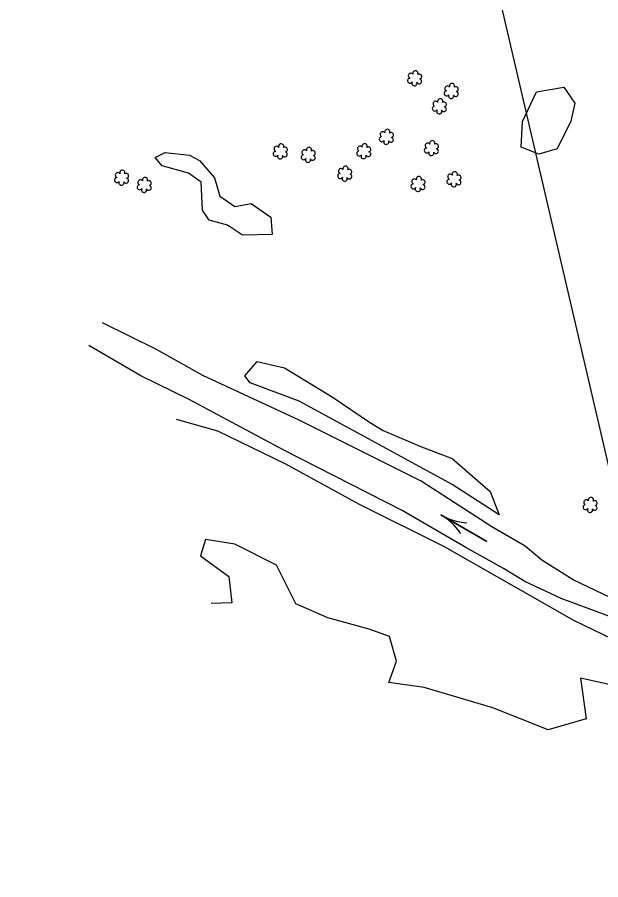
# Model space of a CAD drawing. Extents: x 3040896 to 3051146, y 687568 to 732976.
# Drawn here: x 3046168.8 to 3046389.4, y 710221.8 to 710548 of the extents above; entities that cross this region are included whole.
import ezdxf

# ---------------------------------------------------------------- set-up
doc = ezdxf.new("R2010")
doc.units = 0
for name, color, linetype in [('Exist Hydro River Flow Arrow CELL', 7, 'Continuous'), ('Exist Hydro Stream or Body of Water', 7, 'Continuous'), ('Exist Right of Way Easement Line', 7, 'Continuous'), ('Exist Vegetation Hedge Row', 7, 'Continuous'), ('Exist Vegetation Shrub CELL', 7, 'Continuous')]:
    doc.layers.add(name, color=color, linetype=linetype)

msp = doc.modelspace()

# ---------------------------------------------------------------- linework, layer by layer
at = {"layer": 'Exist Hydro River Flow Arrow CELL'}
msp.add_line((3046337.65, 710354.78), (3046337.65, 710354.78), dxfattribs=at)
msp.add_lwpolyline([(3046336.5, 710352.8), (3046335.27, 710354.43), (3046333.88, 710355.97), (3046332.36, 710357.41), (3046330.74, 710358.71), (3046329.01, 710359.81), (3046346.3, 710349.75), (3046329.01, 710359.81), (3046330.82, 710358.84), (3046332.75, 710358.08), (3046334.75, 710357.47), (3046336.78, 710357.02), (3046338.8, 710356.75)], dxfattribs=at)
at = {"layer": 'Exist Hydro Stream or Body of Water'}
for points in [[(3046422.3, 710314.79), (3046395.85, 710327.14), (3046378.95, 710335.28), (3046367.2, 710342.68), (3046360.82, 710347.97), (3046348.25, 710355.26), (3046321.5, 710372.51), (3046275.41, 710395.67), (3046239.01, 710412.47), (3046221.48, 710422.38), (3046201.06, 710432.39)], [(3046413.12, 710305.61), (3046392.45, 710321.45), (3046374.5, 710328.16), (3046360.78, 710334.58), (3046352.69, 710339.52), (3046338.42, 710347.44), (3046314.34, 710361.43), (3046269.58, 710384.3), (3046233.79, 710403.46), (3046215.55, 710412.43), (3046195.95, 710423.9)]]:
    msp.add_lwpolyline(points, dxfattribs=at)
at = {"layer": 'Exist Right of Way Easement Line'}
msp.add_lwpolyline([(3047262.41, 706692.92), (3047189.83, 707000.03), (3047116.48, 707306.32), (3047043.15, 707611.22), (3046968.48, 707916.99), (3046895.68, 708223.59), (3046824.66, 708531.06), (3046752.04, 708836.86), (3046676.62, 709152.56), (3046605.45, 709460.43), (3046535.6, 709762.97), (3046465.4, 710065.14), (3046395.22, 710366.28), (3046324.82, 710668.82), (3046254.87, 710969.48), (3046185.08, 711272.85), (3046114.21, 711573.61), (3046042.96, 711876.5), (3045974.01, 712177.18), (3045904.41, 712479.85)], dxfattribs=at)
at = {"layer": 'Exist Vegetation Hedge Row'}
for points in [[(3046378.16, 710508.66), (3046372.92, 710498.27), (3046365.97, 710496.17), (3046359.34, 710498.92), (3046359.78, 710508.59), (3046365.18, 710519.82), (3046375.5, 710521.53), (3046379.59, 710515.55), (3046378.16, 710508.66)], [(3046237.7, 710493.84), (3046243.4, 710487.21), (3046245.4, 710480.31), (3046251.03, 710476.47), (3046257.25, 710477.57), (3046264.7, 710472.44), (3046265.15, 710465.84), (3046254, 710465.6), (3046248.34, 710469.35), (3046241.4, 710471.3), (3046238.88, 710475), (3046238.32, 710485.61), (3046233.53, 710488.99), (3046223.66, 710491.84), (3046220.99, 710494.91), (3046224.73, 710496.84), (3046233.97, 710495.85), (3046237.7, 710493.84)], [(3046259.55, 710417.79), (3046269.89, 710415.41), (3046288.26, 710404.19), (3046302.01, 710394.86), (3046307.21, 710391.69), (3046320.97, 710385.84), (3046333.25, 710381.14), (3046347.58, 710368.66), (3046351.06, 710359.82), (3046333.26, 710371.25), (3046304.36, 710387.03), (3046275.45, 710402.86), (3046256.83, 710409.75), (3046254.88, 710412.34), (3046259.55, 710417.79)], [(3046228.92, 710396.02), (3046244.52, 710391.64), (3046270.28, 710379.11), (3046298.06, 710363.82), (3046330.21, 710347.82), (3046379.12, 710319.93), (3046404.65, 710307.61)], [(3046408.01, 710292.28), (3046381.74, 710298.03), (3046383.89, 710282.6), (3046369.6, 710278.52), (3046348.63, 710286.78), (3046322.65, 710294.5), (3046309.33, 710296.39), (3046312.23, 710304.45), (3046309.61, 710313.82), (3046301.87, 710316.63), (3046286.2, 710320.83), (3046274.19, 710326.18), (3046266.87, 710340.81), (3046251.08, 710348.76), (3046239.97, 710350.46), (3046238.13, 710344.36), (3046248.87, 710336.44), (3046250, 710326.49), (3046242.2, 710326.31)]]:
    msp.add_lwpolyline(points, dxfattribs=at)
at = {"layer": 'Exist Vegetation Shrub CELL'}
for p, q in [((3046319.13, 710524.73), (3046319.13, 710524.73)), ((3046332.96, 710519.93), (3046332.96, 710519.93)), ((3046328.49, 710514.17), (3046328.49, 710514.17)), ((3046308.46, 710502.6), (3046308.46, 710502.6)), ((3046325.47, 710498.33), (3046325.47, 710498.33)), ((3046268.36, 710497.09), (3046268.36, 710497.09)), ((3046278.89, 710495.78), (3046278.89, 710495.78)), ((3046299.9, 710497.17), (3046299.9, 710497.17)), ((3046292.73, 710488.69), (3046292.73, 710488.69)), ((3046208.35, 710487.14), (3046208.35, 710487.14)), ((3046320.42, 710484.76), (3046320.42, 710484.76)), ((3046334.02, 710486.54), (3046334.02, 710486.54)), ((3046216.9, 710484.42), (3046216.9, 710484.42)), ((3046385.46, 710363.38), (3046385.46, 710363.38))]:
    msp.add_line(p, q, dxfattribs=at)
for centre, radius, start, end in [((3046319.36, 710526.77), 0.99, 334.8391, 200.4717), ((3046317.33, 710524.03), 0.955, 95.1099, 327.9534), ((3046317.64, 710525.86), 0.968, 35.8908, 245.4216), ((3046320.76, 710523.8), 0.937, 204.9913, 73.4601), ((3046320.8, 710525.6), 0.929, 284.4567, 126.0861), ((3046319, 710523.05), 0.984, 151.2797, 21.387), ((3046331.48, 710521.05), 0.968, 35.8908, 245.4216), ((3046333.19, 710521.97), 0.99, 334.8391, 200.4717), ((3046334.64, 710520.79), 0.929, 284.4567, 126.0861), ((3046328.72, 710516.21), 0.99, 334.8391, 200.4717), ((3046331.16, 710519.22), 0.955, 95.1099, 327.9534), ((3046332.84, 710518.24), 0.984, 151.2797, 21.387), ((3046334.6, 710519), 0.937, 204.9913, 73.4601), ((3046326.69, 710513.46), 0.955, 95.1099, 327.9534), ((3046327.01, 710515.29), 0.968, 35.8908, 245.4216), ((3046330.13, 710513.24), 0.937, 204.9913, 73.4601), ((3046330.17, 710515.03), 0.929, 284.4567, 126.0861), ((3046328.36, 710512.48), 0.984, 151.2797, 21.387), ((3046306.98, 710503.72), 0.968, 35.8908, 245.4216), ((3046308.69, 710504.64), 0.99, 334.8391, 200.4717), ((3046310.14, 710503.47), 0.929, 284.4567, 126.0861), ((3046306.66, 710501.89), 0.955, 95.1099, 327.9534), ((3046308.34, 710500.91), 0.984, 151.2797, 21.387), ((3046310.1, 710501.67), 0.937, 204.9913, 73.4601), ((3046325.7, 710500.37), 0.99, 334.8391, 200.4717), ((3046266.87, 710498.22), 0.968, 35.8908, 245.4216), ((3046268.59, 710499.13), 0.99, 334.8391, 200.4717), ((3046270.03, 710497.96), 0.929, 284.4567, 126.0861), ((3046277.41, 710496.91), 0.968, 35.8908, 245.4216), ((3046279.12, 710497.82), 0.99, 334.8391, 200.4717), ((3046280.57, 710496.65), 0.929, 284.4567, 126.0861), ((3046298.42, 710498.29), 0.968, 35.8908, 245.4216), ((3046300.13, 710499.21), 0.99, 334.8391, 200.4717), ((3046301.57, 710498.03), 0.929, 284.4567, 126.0861), ((3046323.67, 710497.62), 0.955, 95.1099, 327.9534), ((3046323.99, 710499.45), 0.968, 35.8908, 245.4216), ((3046327.11, 710497.4), 0.937, 204.9913, 73.4601), ((3046327.14, 710499.2), 0.929, 284.4567, 126.0861), ((3046266.56, 710496.39), 0.955, 95.1099, 327.9534), ((3046268.23, 710495.41), 0.984, 151.2797, 21.387), ((3046269.99, 710496.17), 0.937, 204.9913, 73.4601), ((3046277.09, 710495.07), 0.955, 95.1099, 327.9534), ((3046278.77, 710494.1), 0.984, 151.2797, 21.387), ((3046280.53, 710494.85), 0.937, 204.9913, 73.4601), ((3046298.1, 710496.46), 0.955, 95.1099, 327.9534), ((3046299.77, 710495.48), 0.984, 151.2797, 21.387), ((3046301.54, 710496.24), 0.937, 204.9913, 73.4601), ((3046325.34, 710496.64), 0.984, 151.2797, 21.387), ((3046292.96, 710490.73), 0.99, 334.8391, 200.4717), ((3046206.87, 710488.27), 0.968, 35.8908, 245.4216), ((3046208.58, 710489.18), 0.99, 334.8391, 200.4717), ((3046210.02, 710488.01), 0.929, 284.4567, 126.0861), ((3046290.93, 710487.98), 0.955, 95.1099, 327.9534), ((3046291.25, 710489.81), 0.968, 35.8908, 245.4216), ((3046294.37, 710487.76), 0.937, 204.9913, 73.4601), ((3046294.4, 710489.56), 0.929, 284.4567, 126.0861), ((3046320.65, 710486.8), 0.99, 334.8391, 200.4717), ((3046332.53, 710487.67), 0.968, 35.8908, 245.4216), ((3046334.24, 710488.58), 0.99, 334.8391, 200.4717), ((3046335.69, 710487.41), 0.929, 284.4567, 126.0861), ((3046206.55, 710486.44), 0.955, 95.1099, 327.9534), ((3046208.22, 710485.46), 0.984, 151.2797, 21.387), ((3046209.99, 710486.21), 0.937, 204.9913, 73.4601), ((3046215.1, 710483.71), 0.955, 95.1099, 327.9534), ((3046215.42, 710485.54), 0.968, 35.8908, 245.4216), ((3046217.13, 710486.46), 0.99, 334.8391, 200.4717), ((3046218.57, 710485.29), 0.929, 284.4567, 126.0861), ((3046292.6, 710487), 0.984, 151.2797, 21.387), ((3046318.62, 710484.06), 0.955, 95.1099, 327.9534), ((3046318.93, 710485.89), 0.968, 35.8908, 245.4216), ((3046322.05, 710483.83), 0.937, 204.9913, 73.4601), ((3046322.09, 710485.63), 0.929, 284.4567, 126.0861), ((3046332.22, 710485.83), 0.955, 95.1099, 327.9534), ((3046333.89, 710484.86), 0.984, 151.2797, 21.387), ((3046335.65, 710485.61), 0.937, 204.9913, 73.4601), ((3046216.77, 710482.73), 0.984, 151.2797, 21.387), ((3046218.54, 710483.49), 0.937, 204.9913, 73.4601), ((3046320.29, 710483.08), 0.984, 151.2797, 21.387), ((3046383.98, 710364.51), 0.968, 35.8908, 245.4216), ((3046385.69, 710365.42), 0.99, 334.8391, 200.4717), ((3046387.14, 710364.25), 0.929, 284.4567, 126.0861), ((3046383.66, 710362.68), 0.955, 95.1099, 327.9534), ((3046385.34, 710361.7), 0.984, 151.2797, 21.387), ((3046387.1, 710362.45), 0.937, 204.9913, 73.4601)]:
    msp.add_arc(centre, radius, start, end, dxfattribs=at)

doc.saveas('drawing.dxf')
